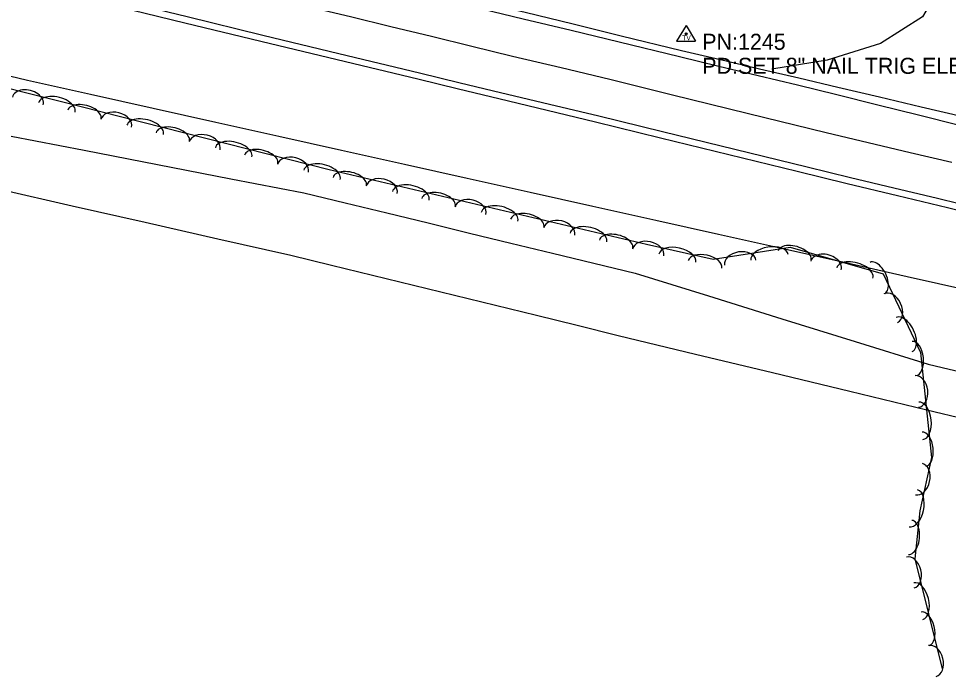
# Model space of a CAD drawing. Extents: x 1441650 to 1491889, y 345904 to 358319.
# Drawn here: x 1470607.6 to 1470897.4, y 348522.4 to 348727.6 of the extents above; entities that cross this region are included whole.
import ezdxf

# ---------------------------------------------------------------- set-up
doc = ezdxf.new("R2010")
doc.units = 0
for name, color, linetype in [('S_DITCHLINE', 7, 'Continuous'), ('S_EDGE_PAVEMENT', 7, 'Continuous'), ('S_PAVEMENT_CROWN', 7, 'Continuous'), ('S_SECONDARY_CTL', 7, 'Continuous'), ('S_SECONDARY_CTL_ANNOT', 7, 'Continuous'), ('S_SHOULDER', 7, 'Continuous'), ('S_TREE', 7, 'Continuous')]:
    doc.layers.add(name, color=color, linetype=linetype)

msp = doc.modelspace()

# ---------------------------------------------------------------- linework, layer by layer
at = {"layer": 'S_DITCHLINE'}
for points in [[(1470605.24, 348690.92), (1470628.06, 348686.49), (1470650.88, 348682.07), (1470673.71, 348677.64), (1470696.53, 348673.22), (1470709.44, 348670.09), (1470722.35, 348666.95), (1470735.26, 348663.82), (1470748.17, 348660.69), (1470761.08, 348657.56), (1470773.99, 348654.43), (1470786.91, 348651.3), (1470799.82, 348648.17), (1470822.66, 348641.06), (1470845.5, 348633.96), (1470868.34, 348626.85), (1470891.18, 348619.75), (1470903.82, 348616.8)], [(1470601.61, 348674.33), (1470624.31, 348669.19), (1470647.01, 348664.05), (1470669.71, 348658.92), (1470692.41, 348653.78), (1470705.17, 348650.65), (1470717.94, 348647.53), (1470730.7, 348644.41), (1470743.47, 348641.28), (1470756.23, 348638.16), (1470768.99, 348635.03), (1470781.76, 348631.91), (1470794.52, 348628.78), (1470818.57, 348622.97), (1470842.62, 348617.16), (1470866.67, 348611.35), (1470890.72, 348605.54), (1470902.9, 348602.65)]]:
    msp.add_lwpolyline(points, dxfattribs=at)
at = {"layer": 'S_EDGE_PAVEMENT'}
for points in [[(1470908.68, 348982.79), (1470908.43, 348969.75), (1470908.17, 348956.72), (1470907.92, 348943.69), (1470907.66, 348930.66), (1470907.41, 348917.62), (1470907.15, 348904.59), (1470906.9, 348891.56), (1470906.65, 348878.53), (1470906.17, 348866.02), (1470905.69, 348853.51), (1470905.21, 348841), (1470904.74, 348828.49), (1470904.26, 348815.98), (1470903.78, 348803.47), (1470903.31, 348790.96), (1470902.83, 348778.45), (1470901.55, 348764.99), (1470900.28, 348751.52), (1470895.98, 348739.52), (1470889.4, 348728.13), (1470876.32, 348719.77), (1470859.62, 348714.62), (1470842.4, 348711.8)], [(1470603.71, 348766.53), (1470616.41, 348763.46), (1470629.07, 348760.43), (1470641.72, 348757.41), (1470654.38, 348754.38), (1470667.04, 348751.35), (1470690.18, 348745.71), (1470713.33, 348740.06), (1470726.23, 348736.91), (1470739.12, 348733.76), (1470752.02, 348730.61), (1470764.92, 348727.46), (1470779.84, 348723.9), (1470794.77, 348720.34), (1470813.62, 348715.73), (1470825.89, 348712.77), (1470838.15, 348709.81), (1470850.42, 348706.85), (1470862.69, 348703.89), (1470875.42, 348700.71), (1470888.15, 348697.52), (1470900.88, 348694.33)], [(1470597.41, 348743.34), (1470610.41, 348740.18), (1470622.83, 348737.18), (1470635.26, 348734.18), (1470647.68, 348731.18), (1470660.1, 348728.19), (1470683.76, 348722.42), (1470707.43, 348716.65), (1470720.02, 348713.62), (1470732.6, 348710.59), (1470745.19, 348707.55), (1470757.78, 348704.52), (1470773.13, 348700.86), (1470788.48, 348697.19), (1470808.28, 348692.34), (1470830.83, 348686.82), (1470853.37, 348681.31), (1470866.91, 348678.04), (1470880.45, 348674.78), (1470894, 348671.52), (1470907.54, 348668.26)]]:
    msp.add_lwpolyline(points, dxfattribs=at)
at = {"layer": 'S_PAVEMENT_CROWN'}
msp.add_lwpolyline([(1470600.08, 348755.05), (1470612.8, 348751.95), (1470625.4, 348748.85), (1470638, 348745.75), (1470650.6, 348742.66), (1470663.2, 348739.56), (1470687.11, 348733.89), (1470711.01, 348728.22), (1470723.65, 348725.13), (1470736.29, 348722.04), (1470748.92, 348718.95), (1470761.56, 348715.86), (1470776.73, 348712.26), (1470791.9, 348708.67), (1470810.98, 348703.87), (1470835.16, 348697.94), (1470859.34, 348692), (1470872.42, 348688.93), (1470885.49, 348685.85), (1470898.56, 348682.78)], dxfattribs=at)
at = {"layer": 'S_SECONDARY_CTL'}
for p, q in [((1470815.7, 348725.44), (1470812.69, 348720.49)), ((1470815.7, 348725.44), (1470818.65, 348720.49)), ((1470812.69, 348720.49), (1470818.65, 348720.49))]:
    msp.add_line(p, q, dxfattribs=at)
for radius in [0.311, 0.183, 0.103]:
    msp.add_circle((1470815.7, 348722.83), radius, dxfattribs=at)
at = {"layer": 'S_SHOULDER'}
for points in [[(1470604.28, 348768.36), (1470617.05, 348765.25), (1470629.72, 348762.18), (1470642.39, 348759.12), (1470655.06, 348756.06), (1470667.72, 348752.99), (1470690.69, 348747.44), (1470713.66, 348741.89), (1470726.62, 348738.8), (1470739.58, 348735.71), (1470752.54, 348732.62), (1470765.5, 348729.54), (1470780.44, 348725.89), (1470795.39, 348722.23), (1470814.25, 348717.65), (1470826.42, 348714.78), (1470838.6, 348711.91), (1470850.78, 348709.04), (1470862.96, 348706.17), (1470875.95, 348703.11), (1470888.94, 348700.06), (1470901.93, 348697)], [(1470596.85, 348741.49), (1470609.91, 348738.3), (1470622.28, 348735.29), (1470634.65, 348732.28), (1470647.02, 348729.27), (1470659.39, 348726.25), (1470683.14, 348720.55), (1470706.89, 348714.85), (1470719.48, 348711.79), (1470732.08, 348708.74), (1470744.67, 348705.68), (1470757.27, 348702.62), (1470772.33, 348698.97), (1470787.39, 348695.32), (1470807.7, 348690.36), (1470829.01, 348685.16), (1470850.31, 348679.96), (1470865.92, 348676.18), (1470881.53, 348672.4), (1470897.13, 348668.62), (1470912.74, 348664.85)]]:
    msp.add_lwpolyline(points, dxfattribs=at)
at = {"layer": 'S_TREE'}
for points in [[(1470241.5, 348677.53), (1470260.79, 348700.86), (1470278.38, 348703.68), (1470287.17, 348716.78), (1470299.36, 348748.68), (1470311.57, 348768.63), (1470328.45, 348775.6), (1470380.15, 348765.62), (1470456.42, 348744.16), (1470537.66, 348722.61), (1470620.53, 348701.76), (1470704.35, 348680.48), (1470803.34, 348657.18), (1470824.14, 348652.53), (1470848.15, 348656.25), (1470877.06, 348647.92), (1470888.7, 348623.39), (1470892.21, 348590.69), (1470888.51, 348574.12), (1470886.98, 348559.07), (1470895.49, 348524.82)], [(1470587.4, 348713.85), (1470610.36, 348708.38), (1470629.95, 348704.01), (1470649.53, 348699.64), (1470669.12, 348695.26), (1470688.7, 348690.89), (1470708.29, 348686.52), (1470727.87, 348682.15), (1470747.46, 348677.78), (1470767.04, 348673.41), (1470786.63, 348669.04), (1470806.22, 348664.67), (1470825.8, 348660.3), (1470845.39, 348655.93), (1470864.97, 348651.56), (1470884.56, 348647.18), (1470904.14, 348642.81)], [(1470587.4, 348713.85), (1470610.36, 348708.38), (1470629.95, 348704.01), (1470649.53, 348699.63), (1470669.12, 348695.26), (1470688.7, 348690.89), (1470708.29, 348686.52), (1470727.87, 348682.15), (1470747.46, 348677.78), (1470767.05, 348673.41), (1470786.63, 348669.04), (1470806.22, 348664.67), (1470825.8, 348660.3), (1470845.39, 348655.93), (1470864.97, 348651.56), (1470884.56, 348647.18), (1470904.14, 348642.81)]]:
    msp.add_lwpolyline(points, dxfattribs=at)
for centre, major_axis, ratio, start_param, end_param in [((1470610.47, 348701.84), (-4.81, 1.21), 0.685321, 3.141563, 6.283156), ((1470619.51, 348699.83), (-5.69, 1.43), 0.550088, 3.141574, 6.283167), ((1470628.1, 348697.65), (-5.18, 1.32), 0.540696, 3.141591, 6.283184), ((1470638.02, 348694.87), (-4.8, 1.22), 0.685306, 3.14159, 6.283182), ((1470647.06, 348692.84), (-5.69, 1.44), 0.550076, 3.141591, 6.283184), ((1470655.65, 348690.66), (-5.18, 1.32), 0.540696, 3.141591, 6.283184), ((1470665.57, 348687.87), (-4.8, 1.22), 0.685306, 3.14159, 6.283182), ((1470674.61, 348685.84), (-5.69, 1.44), 0.550076, 3.141591, 6.283184), ((1470683.21, 348683.66), (-5.18, 1.32), 0.540696, 3.141591, 6.283184), ((1470693.13, 348680.88), (-4.8, 1.22), 0.685306, 3.14159, 6.283182), ((1470702.16, 348678.85), (-5.69, 1.44), 0.550076, 3.141591, 6.283184), ((1470710.82, 348676.78), (-5.2, 1.23), 0.540696, 3.141592, 6.283185), ((1470720.79, 348674.17), (-4.82, 1.14), 0.685306, 3.141592, 6.283184), ((1470729.86, 348672.3), (-5.71, 1.34), 0.550076, 3.141592, 6.283185), ((1470738.5, 348670.26), (-5.2, 1.23), 0.540696, 3.141592, 6.283185), ((1470748.46, 348667.65), (-4.82, 1.14), 0.685306, 3.141592, 6.283184), ((1470757.54, 348665.78), (-5.71, 1.34), 0.550076, 3.141592, 6.283185), ((1470766.17, 348663.75), (-5.2, 1.23), 0.540696, 3.141592, 6.283185), ((1470776.13, 348661.14), (-4.82, 1.14), 0.685306, 3.141592, 6.283184), ((1470785.21, 348659.27), (-5.71, 1.34), 0.550076, 3.141592, 6.283185), ((1470793.84, 348657.24), (-5.2, 1.23), 0.540696, 3.141592, 6.283185), ((1470803.84, 348654.63), (-4.84, 1.08), 0.685306, 3.141593, 6.283185), ((1470812.93, 348652.86), (-5.73, 1.28), 0.550076, 3.141593, 6.283185), ((1470832.56, 348651.42), (-4.9, -0.76), 0.685295, 3.141593, 6.283185), ((1470841.67, 348653.1), (-5.8, -0.9), 0.550067, 3.141593, 6.283185), ((1470849.47, 348653.66), (-5.14, 1.48), 0.540697, 3.141596, 6.283189), ((1470821.58, 348650.93), (-5.22, 1.17), 0.540695, 3.141593, 6.283185), ((1470859.3, 348650.55), (-4.76, 1.37), 0.685308, 3.141598, 6.283191), ((1470868.27, 348648.24), (-5.64, 1.62), 0.550077, 3.141596, 6.283189), ((1470875.29, 348646.71), (-2.29, 4.83), 0.540694, 3.141587, 6.28318), ((1470879.47, 348637.29), (-2.12, 4.48), 0.685303, 3.141584, 6.283176), ((1470883.67, 348629.04), (-2.51, 5.3), 0.550074, 3.141587, 6.28318), ((1470886.76, 348621.57), (-0.57, 5.32), 0.540685, 3.141593, 6.283185), ((1470887.6, 348611.3), (-0.53, 4.93), 0.685292, 3.141593, 6.283185), ((1470888.85, 348602.12), (-0.63, 5.83), 0.550065, 3.141593, 6.283185), ((1470889.8, 348593.3), (-0.57, 5.32), 0.540685, 3.141593, 6.283185), ((1470888.26, 348583.94), (1.08, 4.84), 0.685283, 3.141593, 6.283185), ((1470886.5, 348574.85), (1.28, 5.73), 0.550057, 3.141593, 6.283185), ((1470885.53, 348565.78), (0.54, 5.32), 0.54068, 3.141599, 6.283192), ((1470885.57, 348554.84), (-1.2, 4.81), 0.685297, 3.141593, 6.283185), ((1470888.06, 348545.92), (-1.42, 5.69), 0.550068, 3.141593, 6.283185), ((1470890.2, 348537.31), (-1.29, 5.19), 0.540688, 3.141593, 6.283185), ((1470892.43, 348527.25), (-1.2, 4.81), 0.685297, 3.141593, 6.283185)]:
    msp.add_ellipse(centre, major_axis=major_axis, ratio=ratio, start_param=start_param, end_param=end_param, dxfattribs=at)

# ---------------------------------------------------------------- texts
at = {"layer": 'S_SECONDARY_CTL'}
msp.add_text('TV', height=1.5, rotation=360, dxfattribs=at).set_placement((1470814.49, 348720.82))
at = {"layer": 'S_SECONDARY_CTL_ANNOT'}
for s, p in [('PN:1245', (1470820.7, 348717.83)), ('PD:SET 8" NAIL TRIG ELEV', (1470820.7, 348710.33))]:
    msp.add_text(s, height=5, dxfattribs=at).set_placement(p)

doc.saveas('drawing.dxf')
